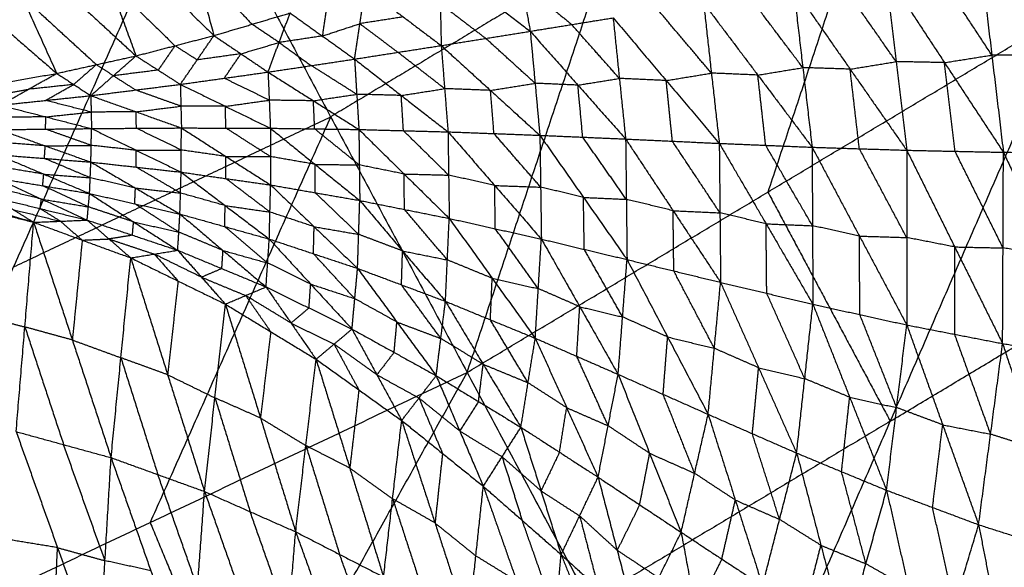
# Model space of a CAD drawing. Header units: millimetres. Extents: x -106 to 110, y -96 to 120.
# Tile 500 of 656: x 34.92 to 46.08, y -61.66 to -55.46. Entities that reach past the tile are written whole.
import ezdxf

# ---------------------------------------------------------------- set-up
doc = ezdxf.new("R2010")
doc.units = ezdxf.units.MM
doc.header["$MEASUREMENT"] = 0
doc.layers.add('Default', color=7, linetype='Continuous', true_color=0x000000)

msp = doc.modelspace()

# ---------------------------------------------------------------- linework, layer by layer
at = {"layer": 'Default'}
for points in [[(39.989, -59.455, 5.589), (41.573, -54.684, 5.132), (43.158, -49.912, 4.676)], [(44.981, -52.641, 5.132), (44.189, -55.027, 5.36), (43.397, -57.413, 5.589)], [(30.294, -56.788, 4.676), (33.594, -55.227, 4.676), (36.895, -53.666, 4.676)], [(32.806, -62.853, 5.589), (34.85, -58.26, 5.132), (36.895, -53.666, 4.676)], [(36.895, -53.666, 4.676), (38.442, -56.561, 5.132), (39.989, -59.455, 5.589)], [(36.677, -54.005, -0.151), (36.898, -54.823, 0.719), (37.119, -55.641, 1.588)], [(35.617, -54.176, -0.276), (35.927, -55.023, 0.64), (36.236, -55.871, 1.556)], [(35.617, -54.176, -0.276), (36.368, -54.908, 0.656), (37.119, -55.641, 1.588)], [(34.546, -54.322, -0.392), (34.942, -55.196, 0.564), (35.338, -56.069, 1.52)], [(34.546, -54.322, -0.392), (35.391, -55.096, 0.582), (36.236, -55.871, 1.556)], [(33.462, -54.445, -0.499), (34.4, -55.257, 0.511), (35.338, -56.069, 1.52)], [(40.505, -54.493, 1.693), (40.605, -55.043, 1.356), (40.704, -55.592, 1.018)], [(41.573, -54.684, 5.132), (40.008, -55.622, 5.132), (38.442, -56.561, 5.132)], [(45.803, -54.763, 0.747), (45.935, -55.862, 0.543), (46.066, -56.962, 0.339)], [(45.803, -54.763, 0.747), (46.497, -55.867, 0.525), (47.19, -56.972, 0.303)], [(36.898, -54.823, 0.719), (37.225, -55.168, 1.161), (37.551, -55.513, 1.603)], [(39.675, -54.806, 1.669), (39.685, -55.28, 1.373), (39.695, -55.754, 1.076)], [(39.675, -54.806, 1.669), (40.19, -55.199, 1.344), (40.704, -55.592, 1.018)], [(45.935, -55.862, 0.543), (45.601, -55.355, 0.655), (45.267, -54.848, 0.766)], [(44.731, -54.933, 0.786), (44.85, -55.936, 0.593), (44.97, -56.939, 0.4)], [(44.731, -54.933, 0.786), (45.398, -55.947, 0.562), (46.066, -56.962, 0.339)], [(35.927, -55.023, 0.64), (36.302, -55.39, 1.106), (36.678, -55.756, 1.572)], [(38.713, -55.907, 1.126), (38.773, -55.506, 1.385), (38.834, -55.105, 1.644)], [(38.834, -55.105, 1.644), (39.265, -55.43, 1.36), (39.695, -55.754, 1.076)], [(40.605, -55.043, 1.356), (40.889, -55.279, 1.173), (41.173, -55.516, 0.989)], [(43.688, -55.104, 0.838), (43.793, -56.004, 0.657), (43.898, -56.905, 0.476)], [(43.688, -55.104, 0.838), (44.329, -56.021, 0.619), (44.97, -56.939, 0.4)], [(44.85, -55.936, 0.593), (44.53, -55.477, 0.702), (44.209, -55.018, 0.812)], [(34.942, -55.196, 0.564), (35.365, -55.583, 1.051), (35.787, -55.97, 1.538)], [(43.793, -56.004, 0.657), (43.485, -55.596, 0.762), (43.178, -55.188, 0.867)], [(38.408, -55.245, 1.631), (38.378, -55.446, 1.501), (38.348, -55.646, 1.372)], [(39.685, -55.28, 1.373), (39.943, -55.476, 1.21), (40.2, -55.673, 1.047)], [(42.668, -55.272, 0.897), (42.757, -56.066, 0.729), (42.846, -56.861, 0.561)], [(42.668, -55.272, 0.897), (43.283, -56.088, 0.687), (43.898, -56.905, 0.476)], [(37.119, -55.641, 1.588), (37.551, -55.513, 1.603), (37.983, -55.385, 1.617)], [(37.732, -56.054, 1.17), (37.858, -55.719, 1.393), (37.983, -55.385, 1.617)], [(37.983, -55.385, 1.617), (38.348, -55.646, 1.372), (38.713, -55.907, 1.126)], [(39.265, -55.43, 1.36), (39.019, -55.468, 1.373), (38.773, -55.506, 1.385)], [(39.989, -59.455, 5.589), (43.397, -57.413, 5.589), (46.805, -55.37, 5.589)], [(40.704, -55.592, 1.018), (41.173, -55.516, 0.989), (41.643, -55.44, 0.961)], [(41.643, -55.44, 0.961), (41.714, -56.126, 0.806), (41.785, -56.812, 0.651)], [(41.643, -55.44, 0.961), (42.245, -56.15, 0.761), (42.846, -56.861, 0.561)], [(42.757, -56.066, 0.729), (42.457, -55.711, 0.829), (42.156, -55.356, 0.929)], [(42.764, -64.647, 6.953), (44.784, -60.008, 6.271), (46.805, -55.37, 5.589)], [(37.858, -55.719, 1.393), (37.704, -55.616, 1.498), (37.551, -55.513, 1.603)], [(38.348, -55.646, 1.372), (38.561, -55.576, 1.378), (38.773, -55.506, 1.385)], [(38.773, -55.506, 1.385), (38.989, -55.668, 1.243), (39.204, -55.83, 1.101)], [(41.714, -56.126, 0.806), (41.444, -55.821, 0.898), (41.173, -55.516, 0.989)], [(36.236, -55.871, 1.556), (36.678, -55.756, 1.572), (37.119, -55.641, 1.588)], [(36.739, -56.193, 1.207), (36.929, -55.917, 1.397), (37.119, -55.641, 1.588)], [(37.119, -55.641, 1.588), (37.426, -55.847, 1.379), (37.732, -56.054, 1.17)], [(38.348, -55.646, 1.372), (38.103, -55.683, 1.383), (37.858, -55.719, 1.393)], [(39.695, -55.754, 1.076), (40.2, -55.673, 1.047), (40.704, -55.592, 1.018)], [(40.759, -56.181, 0.876), (40.479, -55.927, 0.962), (40.2, -55.673, 1.047)], [(40.704, -55.592, 1.018), (40.759, -56.181, 0.876), (40.813, -56.77, 0.734)], [(40.704, -55.592, 1.018), (41.244, -56.202, 0.835), (41.785, -56.812, 0.651)], [(36.678, -55.756, 1.572), (36.583, -55.894, 1.477), (36.488, -56.032, 1.381)], [(36.929, -55.917, 1.397), (36.804, -55.836, 1.485), (36.678, -55.756, 1.572)], [(37.426, -55.847, 1.379), (37.642, -55.783, 1.386), (37.858, -55.719, 1.393)], [(37.858, -55.719, 1.393), (38.04, -55.85, 1.271), (38.223, -55.981, 1.148)], [(38.713, -55.907, 1.126), (39.204, -55.83, 1.101), (39.695, -55.754, 1.076)], [(39.695, -55.754, 1.076), (39.734, -56.242, 0.947), (39.772, -56.731, 0.818)], [(39.695, -55.754, 1.076), (40.254, -56.262, 0.905), (40.813, -56.77, 0.734)], [(35.338, -56.069, 1.52), (35.787, -55.97, 1.538), (36.236, -55.871, 1.556)], [(35.724, -56.321, 1.235), (35.98, -56.096, 1.396), (36.236, -55.871, 1.556)], [(36.236, -55.871, 1.556), (36.488, -56.032, 1.381), (36.739, -56.193, 1.207)], [(37.426, -55.847, 1.379), (37.177, -55.882, 1.388), (36.929, -55.917, 1.397)], [(37.236, -56.124, 1.188), (37.331, -55.986, 1.284), (37.426, -55.847, 1.379)], [(39.734, -56.242, 0.947), (39.469, -56.036, 1.024), (39.204, -55.83, 1.101)], [(45.398, -55.947, 0.562), (45.666, -55.905, 0.553), (45.935, -55.862, 0.543)], [(46.497, -55.867, 0.525), (46.216, -55.865, 0.534), (45.935, -55.862, 0.543)], [(35.787, -55.97, 1.538), (35.659, -56.083, 1.458), (35.531, -56.195, 1.378)], [(35.98, -56.096, 1.396), (35.884, -56.033, 1.467), (35.787, -55.97, 1.538)], [(37.732, -56.054, 1.17), (38.223, -55.981, 1.148), (38.713, -55.907, 1.126)], [(38.738, -56.306, 1.01), (38.48, -56.143, 1.079), (38.223, -55.981, 1.148)], [(38.713, -55.907, 1.126), (38.738, -56.306, 1.01), (38.762, -56.704, 0.893)], [(38.713, -55.907, 1.126), (39.242, -56.319, 0.972), (39.772, -56.731, 0.818)], [(43.283, -56.088, 0.687), (43.538, -56.046, 0.672), (43.793, -56.004, 0.657)], [(44.329, -56.021, 0.619), (44.061, -56.013, 0.638), (43.793, -56.004, 0.657)], [(44.329, -56.021, 0.619), (44.589, -55.979, 0.606), (44.85, -55.936, 0.593)], [(45.398, -55.947, 0.562), (45.124, -55.942, 0.578), (44.85, -55.936, 0.593)], [(45.518, -56.951, 0.37), (45.458, -56.449, 0.466), (45.398, -55.947, 0.562)], [(34.012, -56.304, 1.464), (34.675, -56.187, 1.492), (35.338, -56.069, 1.52)], [(34.698, -56.429, 1.256), (35.018, -56.249, 1.388), (35.338, -56.069, 1.52)], [(35.338, -56.069, 1.52), (35.531, -56.195, 1.378), (35.724, -56.321, 1.235)], [(36.488, -56.032, 1.381), (36.234, -56.064, 1.388), (35.98, -56.096, 1.396)], [(35.98, -56.096, 1.396), (36.106, -56.176, 1.308), (36.232, -56.257, 1.221)], [(36.739, -56.193, 1.207), (37.236, -56.124, 1.188), (37.732, -56.054, 1.17)], [(37.746, -56.372, 1.066), (37.491, -56.248, 1.127), (37.236, -56.124, 1.188)], [(37.732, -56.054, 1.17), (37.746, -56.372, 1.066), (37.759, -56.69, 0.962)], [(37.732, -56.054, 1.17), (38.247, -56.379, 1.031), (38.762, -56.704, 0.893)], [(42.245, -56.15, 0.761), (42.501, -56.108, 0.745), (42.757, -56.066, 0.729)], [(43.283, -56.088, 0.687), (43.02, -56.077, 0.708), (42.757, -56.066, 0.729)], [(43.372, -56.883, 0.519), (43.328, -56.486, 0.603), (43.283, -56.088, 0.687)], [(44.434, -56.922, 0.438), (44.381, -56.472, 0.528), (44.329, -56.021, 0.619)], [(35.531, -56.195, 1.378), (35.275, -56.222, 1.383), (35.018, -56.249, 1.388)], [(35.211, -56.375, 1.246), (35.371, -56.285, 1.312), (35.531, -56.195, 1.378)], [(35.724, -56.321, 1.235), (36.232, -56.257, 1.221), (36.739, -56.193, 1.207)], [(36.739, -56.193, 1.207), (36.745, -56.44, 1.116), (36.751, -56.687, 1.025)], [(36.739, -56.193, 1.207), (37.249, -56.442, 1.084), (37.759, -56.69, 0.962)], [(40.254, -56.262, 0.905), (40.507, -56.221, 0.89), (40.759, -56.181, 0.876)], [(41.244, -56.202, 0.835), (41.002, -56.192, 0.855), (40.759, -56.181, 0.876)], [(41.244, -56.202, 0.835), (41.479, -56.164, 0.82), (41.714, -56.126, 0.806)], [(41.299, -56.791, 0.693), (41.272, -56.497, 0.764), (41.244, -56.202, 0.835)], [(42.245, -56.15, 0.761), (41.979, -56.138, 0.783), (41.714, -56.126, 0.806)], [(42.315, -56.837, 0.606), (42.28, -56.494, 0.684), (42.245, -56.15, 0.761)], [(34.355, -56.366, 1.36), (34.687, -56.308, 1.374), (35.018, -56.249, 1.388)], [(34.698, -56.429, 1.256), (35.211, -56.375, 1.246), (35.724, -56.321, 1.235)], [(35.724, -56.321, 1.235), (35.728, -56.507, 1.157), (35.732, -56.694, 1.08)], [(35.724, -56.321, 1.235), (36.237, -56.504, 1.13), (36.751, -56.687, 1.025)], [(36.745, -56.44, 1.116), (36.488, -56.349, 1.168), (36.232, -56.257, 1.221)], [(38.247, -56.379, 1.031), (38.492, -56.342, 1.02), (38.738, -56.306, 1.01)], [(39.242, -56.319, 0.972), (38.99, -56.312, 0.991), (38.738, -56.306, 1.01)], [(39.242, -56.319, 0.972), (39.488, -56.281, 0.959), (39.734, -56.242, 0.947)], [(39.267, -56.718, 0.855), (39.255, -56.518, 0.914), (39.242, -56.319, 0.972)], [(40.254, -56.262, 0.905), (39.994, -56.252, 0.926), (39.734, -56.242, 0.947)], [(40.293, -56.75, 0.776), (40.274, -56.506, 0.84), (40.254, -56.262, 0.905)], [(34.698, -56.429, 1.256), (35.215, -56.561, 1.168), (35.732, -56.694, 1.08)], [(35.728, -56.507, 1.157), (35.469, -56.441, 1.202), (35.211, -56.375, 1.246)], [(36.237, -56.504, 1.13), (36.491, -56.472, 1.123), (36.745, -56.44, 1.116)], [(37.249, -56.442, 1.084), (36.997, -56.441, 1.1), (36.745, -56.44, 1.116)], [(37.249, -56.442, 1.084), (37.497, -56.407, 1.075), (37.746, -56.372, 1.066)], [(37.255, -56.688, 0.993), (37.252, -56.565, 1.039), (37.249, -56.442, 1.084)], [(38.247, -56.379, 1.031), (37.996, -56.376, 1.049), (37.746, -56.372, 1.066)], [(38.261, -56.697, 0.927), (38.254, -56.538, 0.979), (38.247, -56.379, 1.031)], [(35.215, -56.561, 1.168), (34.954, -56.564, 1.18), (34.694, -56.567, 1.192)], [(34.85, -58.26, 5.132), (36.646, -57.41, 5.132), (38.442, -56.561, 5.132)], [(35.211, -56.7, 1.104), (35.213, -56.631, 1.136), (35.215, -56.561, 1.168)], [(35.215, -56.561, 1.168), (35.471, -56.534, 1.163), (35.728, -56.507, 1.157)], [(36.237, -56.504, 1.13), (35.983, -56.506, 1.144), (35.728, -56.507, 1.157)], [(36.241, -56.69, 1.052), (36.239, -56.597, 1.091), (36.237, -56.504, 1.13)], [(38.442, -56.561, 5.132), (37.42, -58.857, 5.36), (36.397, -61.154, 5.589)], [(34.69, -56.706, 1.128), (35.211, -56.7, 1.104), (35.732, -56.694, 1.08)], [(34.69, -56.706, 1.128), (35.208, -56.89, 1.106), (35.725, -57.073, 1.084)], [(35.729, -56.884, 1.082), (35.47, -56.792, 1.093), (35.211, -56.7, 1.104)], [(35.725, -57.073, 1.084), (35.729, -56.884, 1.082), (35.732, -56.694, 1.08)], [(35.732, -56.694, 1.08), (36.241, -56.69, 1.052), (36.751, -56.687, 1.025)], [(35.732, -56.694, 1.08), (36.24, -56.94, 1.059), (36.748, -57.187, 1.038)], [(36.749, -56.937, 1.031), (36.495, -56.814, 1.042), (36.241, -56.69, 1.052)], [(36.748, -57.187, 1.038), (36.749, -56.937, 1.031), (36.751, -56.687, 1.025)], [(36.751, -56.687, 1.025), (37.255, -56.688, 0.993), (37.759, -56.69, 0.962)], [(36.751, -56.687, 1.025), (37.256, -57.01, 1.006), (37.762, -57.332, 0.988)], [(37.761, -57.011, 0.975), (37.508, -56.85, 0.984), (37.255, -56.688, 0.993)], [(37.759, -56.69, 0.962), (37.761, -57.011, 0.975), (37.762, -57.332, 0.988)], [(37.759, -56.69, 0.962), (38.261, -56.697, 0.927), (38.762, -56.704, 0.893)], [(37.759, -56.69, 0.962), (38.265, -57.099, 0.949), (38.772, -57.508, 0.936)], [(38.767, -57.106, 0.914), (38.514, -56.902, 0.921), (38.261, -56.697, 0.927)], [(38.762, -56.704, 0.893), (38.767, -57.106, 0.914), (38.772, -57.508, 0.936)], [(38.762, -56.704, 0.893), (39.267, -56.718, 0.855), (39.772, -56.731, 0.818)], [(38.762, -56.704, 0.893), (39.274, -57.208, 0.887), (39.786, -57.711, 0.88)], [(39.779, -57.221, 0.849), (39.523, -56.969, 0.852), (39.267, -56.718, 0.855)], [(39.772, -56.731, 0.818), (39.779, -57.221, 0.849), (39.786, -57.711, 0.88)], [(39.772, -56.731, 0.818), (40.293, -56.75, 0.776), (40.813, -56.77, 0.734)], [(39.772, -56.731, 0.818), (40.301, -57.338, 0.818), (40.83, -57.945, 0.819)], [(40.822, -57.357, 0.776), (40.557, -57.054, 0.776), (40.293, -56.75, 0.776)], [(40.813, -56.77, 0.734), (40.822, -57.357, 0.776), (40.83, -57.945, 0.819)], [(40.813, -56.77, 0.734), (41.299, -56.791, 0.693), (41.785, -56.812, 0.651)], [(40.813, -56.77, 0.734), (41.307, -57.473, 0.747), (41.801, -58.177, 0.761)], [(41.793, -57.495, 0.706), (41.546, -57.143, 0.699), (41.299, -56.791, 0.693)], [(35.208, -56.89, 1.106), (34.945, -56.869, 1.117), (34.681, -56.848, 1.127)], [(35.199, -57.032, 1.106), (35.203, -56.961, 1.106), (35.208, -56.89, 1.106)], [(35.208, -56.89, 1.106), (35.468, -56.887, 1.094), (35.729, -56.884, 1.082)], [(36.24, -56.94, 1.059), (35.984, -56.912, 1.07), (35.729, -56.884, 1.082)], [(41.785, -56.812, 0.651), (41.793, -57.495, 0.706), (41.801, -58.177, 0.761)], [(41.785, -56.812, 0.651), (42.315, -56.837, 0.606), (42.846, -56.861, 0.561)], [(41.785, -56.812, 0.651), (42.323, -57.624, 0.675), (42.861, -58.435, 0.698)], [(42.854, -57.648, 0.63), (42.585, -57.242, 0.618), (42.315, -56.837, 0.606)], [(42.846, -56.861, 0.561), (42.854, -57.648, 0.63), (42.861, -58.435, 0.698)], [(42.846, -56.861, 0.561), (43.372, -56.883, 0.519), (43.898, -56.905, 0.476)], [(42.846, -56.861, 0.561), (43.377, -57.772, 0.602), (43.907, -58.683, 0.643)], [(43.903, -57.794, 0.56), (43.637, -57.338, 0.539), (43.372, -56.883, 0.519)], [(43.898, -56.905, 0.476), (43.903, -57.794, 0.56), (43.907, -58.683, 0.643)], [(43.898, -56.905, 0.476), (44.434, -56.922, 0.438), (44.97, -56.939, 0.4)], [(43.898, -56.905, 0.476), (44.434, -57.911, 0.537), (44.971, -58.917, 0.597)], [(34.672, -56.99, 1.127), (35.191, -57.21, 1.166), (35.71, -57.429, 1.204)], [(34.672, -56.99, 1.127), (35.199, -57.032, 1.106), (35.725, -57.073, 1.084)], [(36.237, -57.13, 1.061), (36.238, -57.035, 1.06), (36.24, -56.94, 1.059)], [(36.24, -56.94, 1.059), (36.494, -56.939, 1.045), (36.749, -56.937, 1.031)], [(37.256, -57.01, 1.006), (37.003, -56.973, 1.019), (36.749, -56.937, 1.031)], [(37.255, -57.26, 1.013), (37.256, -57.135, 1.01), (37.256, -57.01, 1.006)], [(37.256, -57.01, 1.006), (37.508, -57.01, 0.991), (37.761, -57.011, 0.975)], [(38.265, -57.099, 0.949), (38.013, -57.055, 0.962), (37.761, -57.011, 0.975)], [(44.97, -57.928, 0.499), (44.702, -57.425, 0.468), (44.434, -56.922, 0.438)], [(44.97, -56.939, 0.4), (44.97, -57.928, 0.499), (44.971, -58.917, 0.597)], [(44.97, -56.939, 0.4), (45.514, -58.034, 0.484), (46.057, -59.128, 0.568)], [(44.97, -56.939, 0.4), (45.518, -56.951, 0.37), (46.066, -56.962, 0.339)], [(46.062, -58.045, 0.454), (45.79, -57.498, 0.412), (45.518, -56.951, 0.37)], [(46.057, -59.128, 0.568), (46.062, -58.045, 0.454), (46.066, -56.962, 0.339)], [(46.066, -56.962, 0.339), (46.617, -58.136, 0.451), (47.168, -59.309, 0.563)], [(46.066, -56.962, 0.339), (46.628, -56.967, 0.321), (47.19, -56.972, 0.303)], [(35.191, -57.21, 1.166), (34.926, -57.166, 1.169), (34.66, -57.122, 1.172)], [(35.718, -57.251, 1.144), (35.458, -57.141, 1.125), (35.199, -57.032, 1.106)], [(35.71, -57.429, 1.204), (35.718, -57.251, 1.144), (35.725, -57.073, 1.084)], [(35.725, -57.073, 1.084), (36.23, -57.367, 1.139), (36.734, -57.661, 1.194)], [(35.725, -57.073, 1.084), (36.237, -57.13, 1.061), (36.748, -57.187, 1.038)], [(38.267, -57.42, 0.962), (38.266, -57.259, 0.955), (38.265, -57.099, 0.949)], [(38.265, -57.099, 0.949), (38.516, -57.102, 0.931), (38.767, -57.106, 0.914)], [(39.274, -57.208, 0.887), (39.02, -57.157, 0.9), (38.767, -57.106, 0.914)], [(35.179, -57.341, 1.211), (35.185, -57.275, 1.188), (35.191, -57.21, 1.166)], [(35.191, -57.21, 1.166), (35.454, -57.23, 1.155), (35.718, -57.251, 1.144)], [(36.741, -57.424, 1.116), (36.489, -57.277, 1.088), (36.237, -57.13, 1.061)], [(36.734, -57.661, 1.194), (36.741, -57.424, 1.116), (36.748, -57.187, 1.038)], [(36.748, -57.187, 1.038), (37.247, -57.566, 1.112), (37.747, -57.945, 1.186)], [(36.748, -57.187, 1.038), (37.255, -57.26, 1.013), (37.762, -57.332, 0.988)], [(39.279, -57.61, 0.908), (39.276, -57.409, 0.897), (39.274, -57.208, 0.887)], [(39.274, -57.208, 0.887), (39.526, -57.214, 0.868), (39.779, -57.221, 0.849)], [(40.301, -57.338, 0.818), (40.04, -57.279, 0.834), (39.779, -57.221, 0.849)], [(33.514, -57.279, 1.375), (34.295, -57.517, 1.565), (35.076, -57.755, 1.755)], [(34.648, -57.253, 1.217), (35.165, -57.492, 1.337), (35.683, -57.73, 1.457)], [(34.648, -57.253, 1.217), (35.179, -57.341, 1.211), (35.71, -57.429, 1.204)], [(35.696, -57.58, 1.331), (35.437, -57.46, 1.271), (35.179, -57.341, 1.211)], [(36.23, -57.367, 1.139), (35.974, -57.309, 1.142), (35.718, -57.251, 1.144)], [(37.754, -57.639, 1.087), (37.505, -57.449, 1.05), (37.255, -57.26, 1.013)], [(37.747, -57.945, 1.186), (37.754, -57.639, 1.087), (37.762, -57.332, 0.988)], [(37.762, -57.332, 0.988), (38.255, -57.805, 1.085), (38.747, -58.277, 1.181)], [(37.762, -57.332, 0.988), (38.267, -57.42, 0.962), (38.772, -57.508, 0.936)], [(40.308, -57.828, 0.849), (40.305, -57.583, 0.834), (40.301, -57.338, 0.818)], [(40.301, -57.338, 0.818), (40.561, -57.348, 0.797), (40.822, -57.357, 0.776)], [(35.165, -57.492, 1.337), (34.898, -57.427, 1.326), (34.632, -57.361, 1.315)], [(35.683, -57.73, 1.457), (35.696, -57.58, 1.331), (35.71, -57.429, 1.204)], [(35.71, -57.429, 1.204), (36.209, -57.751, 1.359), (36.709, -58.072, 1.513)], [(35.71, -57.429, 1.204), (36.222, -57.545, 1.199), (36.734, -57.661, 1.194)], [(36.222, -57.545, 1.199), (36.226, -57.456, 1.169), (36.23, -57.367, 1.139)], [(36.23, -57.367, 1.139), (36.485, -57.395, 1.127), (36.741, -57.424, 1.116)], [(37.247, -57.566, 1.112), (36.994, -57.495, 1.114), (36.741, -57.424, 1.116)], [(38.76, -57.892, 1.059), (38.513, -57.656, 1.01), (38.267, -57.42, 0.962)], [(41.307, -57.473, 0.747), (41.065, -57.415, 0.762), (40.822, -57.357, 0.776)], [(43.397, -57.413, 5.589), (44.091, -58.711, 5.93), (44.784, -60.008, 6.271)], [(33.965, -57.468, 1.629), (34.521, -57.612, 1.692), (35.076, -57.755, 1.755)], [(34.616, -57.469, 1.412), (34.846, -57.612, 1.583), (35.076, -57.755, 1.755)], [(34.616, -57.469, 1.412), (35.149, -57.6, 1.434), (35.683, -57.73, 1.457)], [(35.149, -57.6, 1.434), (35.157, -57.546, 1.386), (35.165, -57.492, 1.337)], [(35.165, -57.492, 1.337), (35.431, -57.536, 1.334), (35.696, -57.58, 1.331)], [(36.722, -57.866, 1.354), (36.472, -57.706, 1.276), (36.222, -57.545, 1.199)], [(37.241, -57.803, 1.19), (37.244, -57.685, 1.151), (37.247, -57.566, 1.112)], [(37.247, -57.566, 1.112), (37.501, -57.602, 1.099), (37.754, -57.639, 1.087)], [(38.747, -58.277, 1.181), (38.76, -57.892, 1.059), (38.772, -57.508, 0.936)], [(38.772, -57.508, 0.936), (39.257, -58.079, 1.058), (39.743, -58.65, 1.18)], [(38.772, -57.508, 0.936), (39.279, -57.61, 0.908), (39.786, -57.711, 0.88)], [(41.316, -58.061, 0.79), (41.312, -57.767, 0.768), (41.307, -57.473, 0.747)], [(41.307, -57.473, 0.747), (41.55, -57.484, 0.727), (41.793, -57.495, 0.706)], [(42.323, -57.624, 0.675), (42.058, -57.559, 0.69), (41.793, -57.495, 0.706)], [(34.846, -57.612, 1.583), (35.112, -57.677, 1.595), (35.379, -57.743, 1.606)], [(35.379, -57.743, 1.606), (35.264, -57.671, 1.52), (35.149, -57.6, 1.434)], [(36.209, -57.751, 1.359), (35.953, -57.665, 1.345), (35.696, -57.58, 1.331)], [(36.709, -58.072, 1.513), (36.722, -57.866, 1.354), (36.734, -57.661, 1.194)], [(36.734, -57.661, 1.194), (37.222, -58.074, 1.388), (37.71, -58.487, 1.582)], [(36.734, -57.661, 1.194), (37.241, -57.803, 1.19), (37.747, -57.945, 1.186)], [(38.255, -57.805, 1.085), (38.005, -57.722, 1.086), (37.754, -57.639, 1.087)], [(39.765, -58.181, 1.03), (39.522, -57.895, 0.969), (39.279, -57.61, 0.908)], [(42.331, -58.306, 0.729), (42.327, -57.965, 0.702), (42.323, -57.624, 0.675)], [(42.323, -57.624, 0.675), (42.588, -57.636, 0.652), (42.854, -57.648, 0.63)], [(43.377, -57.772, 0.602), (43.115, -57.71, 0.616), (42.854, -57.648, 0.63)], [(34.878, -60.125, 0.51), (34.977, -58.94, 1.132), (35.076, -57.755, 1.755)], [(35.076, -57.755, 1.755), (35.379, -57.743, 1.606), (35.683, -57.73, 1.457)], [(35.076, -57.755, 1.755), (35.515, -59.088, 1.248), (35.954, -60.42, 0.742)], [(35.076, -57.755, 1.755), (35.627, -57.957, 1.831), (36.177, -58.158, 1.908)], [(35.379, -57.743, 1.606), (35.503, -57.85, 1.718), (35.627, -57.957, 1.831)], [(35.683, -57.73, 1.457), (35.93, -57.944, 1.682), (36.177, -58.158, 1.908)], [(35.683, -57.73, 1.457), (36.196, -57.901, 1.485), (36.709, -58.072, 1.513)], [(36.196, -57.901, 1.485), (36.202, -57.826, 1.422), (36.209, -57.751, 1.359)], [(36.209, -57.751, 1.359), (36.465, -57.808, 1.356), (36.722, -57.866, 1.354)], [(39.743, -58.65, 1.18), (39.765, -58.181, 1.03), (39.786, -57.711, 0.88)], [(39.786, -57.711, 0.88), (40.273, -58.389, 1.03), (40.761, -59.068, 1.179)], [(39.786, -57.711, 0.88), (40.308, -57.828, 0.849), (40.83, -57.945, 0.819)], [(43.384, -58.559, 0.671), (43.38, -58.165, 0.636), (43.377, -57.772, 0.602)], [(43.377, -57.772, 0.602), (43.64, -57.783, 0.581), (43.903, -57.794, 0.56)], [(44.434, -57.911, 0.537), (44.168, -57.852, 0.548), (43.903, -57.794, 0.56)], [(36.196, -57.901, 1.485), (36.063, -57.923, 1.584), (35.93, -57.944, 1.682)], [(37.222, -58.074, 1.388), (36.972, -57.97, 1.371), (36.722, -57.866, 1.354)], [(37.728, -58.216, 1.384), (37.484, -58.01, 1.287), (37.241, -57.803, 1.19)], [(38.247, -58.111, 1.184), (38.251, -57.958, 1.134), (38.255, -57.805, 1.085)], [(38.255, -57.805, 1.085), (38.507, -57.848, 1.072), (38.76, -57.892, 1.059)], [(39.257, -58.079, 1.058), (39.009, -57.986, 1.058), (38.76, -57.892, 1.059)], [(40.795, -58.506, 0.999), (40.552, -58.167, 0.924), (40.308, -57.828, 0.849)], [(44.784, -60.008, 6.271), (46.612, -58.913, 6.271), (48.44, -57.817, 6.271)], [(35.627, -57.957, 1.831), (35.571, -58.522, 1.54), (35.515, -59.088, 1.248)], [(35.627, -57.957, 1.831), (35.778, -57.95, 1.757), (35.93, -57.944, 1.682)], [(35.93, -57.944, 1.682), (36.187, -58.03, 1.696), (36.443, -58.115, 1.711)], [(37.71, -58.487, 1.582), (37.728, -58.216, 1.384), (37.747, -57.945, 1.186)], [(37.747, -57.945, 1.186), (38.216, -58.455, 1.424), (38.684, -58.964, 1.662)], [(37.747, -57.945, 1.186), (38.247, -58.111, 1.184), (38.747, -58.277, 1.181)], [(40.761, -59.068, 1.179), (40.795, -58.506, 0.999), (40.83, -57.945, 0.819)], [(40.83, -57.945, 0.819), (41.265, -58.711, 1), (41.7, -59.477, 1.181)], [(40.83, -57.945, 0.819), (41.316, -58.061, 0.79), (41.801, -58.177, 0.761)], [(44.439, -58.8, 0.62), (44.437, -58.355, 0.578), (44.434, -57.911, 0.537)], [(44.434, -57.911, 0.537), (44.702, -57.919, 0.518), (44.97, -57.928, 0.499)], [(45.514, -58.034, 0.484), (45.242, -57.981, 0.491), (44.97, -57.928, 0.499)], [(36.177, -58.158, 1.908), (36.443, -58.115, 1.711), (36.709, -58.072, 1.513)], [(36.443, -58.115, 1.711), (36.578, -58.267, 1.855), (36.713, -58.42, 1.999)], [(36.979, -58.377, 1.802), (36.711, -58.246, 1.756), (36.443, -58.115, 1.711)], [(36.709, -58.072, 1.513), (36.979, -58.377, 1.802), (37.249, -58.682, 2.091)], [(36.709, -58.072, 1.513), (37.209, -58.279, 1.548), (37.71, -58.487, 1.582)], [(37.209, -58.279, 1.548), (37.216, -58.177, 1.468), (37.222, -58.074, 1.388)], [(37.222, -58.074, 1.388), (37.475, -58.145, 1.386), (37.728, -58.216, 1.384)], [(38.716, -58.62, 1.422), (38.481, -58.366, 1.303), (38.247, -58.111, 1.184)], [(39.245, -58.463, 1.181), (39.251, -58.271, 1.119), (39.257, -58.079, 1.058)], [(39.257, -58.079, 1.058), (39.511, -58.13, 1.044), (39.765, -58.181, 1.03)], [(41.751, -58.827, 0.971), (41.533, -58.444, 0.88), (41.316, -58.061, 0.79)], [(45.514, -59.023, 0.583), (45.514, -58.528, 0.533), (45.514, -58.034, 0.484)], [(45.514, -58.034, 0.484), (45.788, -58.04, 0.469), (46.062, -58.045, 0.454)], [(46.617, -58.136, 0.451), (46.339, -58.09, 0.452), (46.062, -58.045, 0.454)], [(35.954, -60.42, 0.742), (36.065, -59.289, 1.325), (36.177, -58.158, 1.908)], [(36.177, -58.158, 1.908), (36.595, -59.481, 1.459), (37.013, -60.803, 1.01)], [(36.177, -58.158, 1.908), (36.713, -58.42, 1.999), (37.249, -58.682, 2.091)], [(38.216, -58.455, 1.424), (37.972, -58.335, 1.404), (37.728, -58.216, 1.384)], [(40.273, -58.389, 1.03), (40.019, -58.285, 1.03), (39.765, -58.181, 1.03)], [(41.7, -59.477, 1.181), (41.751, -58.827, 0.971), (41.801, -58.177, 0.761)], [(41.801, -58.177, 0.761), (42.261, -59.053, 0.974), (42.72, -59.929, 1.188)], [(41.801, -58.177, 0.761), (42.331, -58.306, 0.729), (42.861, -58.435, 0.698)], [(37.209, -58.279, 1.548), (37.094, -58.328, 1.675), (36.979, -58.377, 1.802)], [(38.684, -58.964, 1.662), (38.716, -58.62, 1.422), (38.747, -58.277, 1.181)], [(38.747, -58.277, 1.181), (39.193, -58.884, 1.467), (39.638, -59.492, 1.752)], [(38.747, -58.277, 1.181), (39.245, -58.463, 1.181), (39.743, -58.65, 1.18)], [(42.79, -59.182, 0.943), (42.561, -58.744, 0.836), (42.331, -58.306, 0.729)], [(36.713, -58.42, 1.999), (36.654, -58.95, 1.729), (36.595, -59.481, 1.459)], [(36.979, -58.377, 1.802), (37.229, -58.481, 1.819), (37.479, -58.584, 1.836)], [(38.197, -58.725, 1.622), (38.206, -58.59, 1.523), (38.216, -58.455, 1.424)], [(38.216, -58.455, 1.424), (38.466, -58.537, 1.423), (38.716, -58.62, 1.422)], [(39.691, -59.071, 1.466), (39.468, -58.767, 1.323), (39.245, -58.463, 1.181)], [(40.252, -58.859, 1.179), (40.263, -58.624, 1.105), (40.273, -58.389, 1.03)], [(40.273, -58.389, 1.03), (40.534, -58.448, 1.014), (40.795, -58.506, 0.999)], [(42.72, -59.929, 1.188), (42.79, -59.182, 0.943), (42.861, -58.435, 0.698)], [(42.861, -58.435, 0.698), (43.292, -59.402, 0.95), (43.723, -60.368, 1.202)], [(42.861, -58.435, 0.698), (43.384, -58.559, 0.671), (43.907, -58.683, 0.643)], [(37.249, -58.682, 2.091), (37.479, -58.584, 1.836), (37.71, -58.487, 1.582)], [(37.71, -58.487, 1.582), (37.993, -58.896, 1.943), (38.277, -59.306, 2.304)], [(37.71, -58.487, 1.582), (38.197, -58.725, 1.622), (38.684, -58.964, 1.662)], [(41.265, -58.711, 1), (41.03, -58.608, 1), (40.795, -58.506, 0.999)], [(43.815, -59.526, 0.923), (43.599, -59.042, 0.797), (43.384, -58.559, 0.671)], [(37.013, -60.803, 1.01), (37.131, -59.743, 1.55), (37.249, -58.682, 2.091)], [(37.249, -58.682, 2.091), (37.647, -59.971, 1.701), (38.046, -61.26, 1.311)], [(37.249, -58.682, 2.091), (37.763, -58.994, 2.198), (38.277, -59.306, 2.304)], [(37.479, -58.584, 1.836), (37.621, -58.789, 2.017), (37.763, -58.994, 2.198)], [(37.993, -58.896, 1.943), (37.736, -58.74, 1.89), (37.479, -58.584, 1.836)], [(39.193, -58.884, 1.467), (38.954, -58.752, 1.444), (38.716, -58.62, 1.422)], [(39.638, -59.492, 1.752), (39.691, -59.071, 1.466), (39.743, -58.65, 1.18)], [(39.743, -58.65, 1.18), (40.171, -59.363, 1.517), (40.598, -60.076, 1.854)], [(39.743, -58.65, 1.18), (40.252, -58.859, 1.179), (40.761, -59.068, 1.179)], [(43.723, -60.368, 1.202), (43.815, -59.526, 0.923), (43.907, -58.683, 0.643)], [(43.907, -58.683, 0.643), (44.324, -59.736, 0.935), (44.742, -60.789, 1.227)], [(43.907, -58.683, 0.643), (44.439, -58.8, 0.62), (44.971, -58.917, 0.597)], [(34.422, -58.796, 1.07), (34.699, -58.868, 1.101), (34.977, -58.94, 1.132)], [(38.197, -58.725, 1.622), (38.095, -58.811, 1.782), (37.993, -58.896, 1.943)], [(41.231, -59.272, 1.18), (41.248, -58.991, 1.09), (41.265, -58.711, 1)], [(41.265, -58.711, 1), (41.508, -58.769, 0.985), (41.751, -58.827, 0.971)], [(44.856, -59.853, 0.912), (44.648, -59.327, 0.766), (44.439, -58.8, 0.62)], [(37.993, -58.896, 1.943), (38.237, -59.016, 1.963), (38.481, -59.135, 1.983)], [(39.161, -59.228, 1.707), (39.177, -59.056, 1.587), (39.193, -58.884, 1.467)], [(39.193, -58.884, 1.467), (39.442, -58.978, 1.466), (39.691, -59.071, 1.466)], [(40.679, -59.572, 1.517), (40.466, -59.215, 1.348), (40.252, -58.859, 1.179)], [(42.261, -59.053, 0.974), (42.006, -58.94, 0.973), (41.751, -58.827, 0.971)], [(34.977, -58.94, 1.132), (35.196, -59.606, 0.879), (35.416, -60.273, 0.626)], [(35.515, -59.088, 1.248), (35.246, -59.014, 1.19), (34.977, -58.94, 1.132)], [(37.763, -58.994, 2.198), (37.705, -59.482, 1.949), (37.647, -59.971, 1.701)], [(38.277, -59.306, 2.304), (38.481, -59.135, 1.983), (38.684, -58.964, 1.662)], [(38.684, -58.964, 1.662), (38.966, -59.481, 2.101), (39.247, -59.999, 2.54)], [(38.684, -58.964, 1.662), (39.161, -59.228, 1.707), (39.638, -59.492, 1.752)], [(44.742, -60.789, 1.227), (44.856, -59.853, 0.912), (44.971, -58.917, 0.597)], [(44.971, -58.917, 0.597), (45.378, -60.048, 0.932), (45.785, -61.179, 1.267)], [(44.971, -58.917, 0.597), (45.514, -59.023, 0.583), (46.057, -59.128, 0.568)], [(45.921, -60.154, 0.917), (45.718, -59.588, 0.75), (45.514, -59.023, 0.583)], [(35.515, -59.088, 1.248), (35.79, -59.188, 1.287), (36.065, -59.289, 1.325)], [(38.481, -59.135, 1.983), (38.621, -59.394, 2.202), (38.762, -59.652, 2.422)], [(38.966, -59.481, 2.101), (38.723, -59.308, 2.042), (38.481, -59.135, 1.983)], [(40.171, -59.363, 1.517), (39.931, -59.217, 1.491), (39.691, -59.071, 1.466)], [(40.598, -60.076, 1.854), (40.679, -59.572, 1.517), (40.761, -59.068, 1.179)], [(40.761, -59.068, 1.179), (41.117, -59.854, 1.568), (41.473, -60.641, 1.957)], [(40.761, -59.068, 1.179), (41.231, -59.272, 1.18), (41.7, -59.477, 1.181)], [(42.21, -59.703, 1.185), (42.235, -59.378, 1.08), (42.261, -59.053, 0.974)], [(42.261, -59.053, 0.974), (42.526, -59.118, 0.959), (42.79, -59.182, 0.943)], [(45.785, -61.179, 1.267), (45.921, -60.154, 0.917), (46.057, -59.128, 0.568)], [(46.057, -59.128, 0.568), (46.455, -60.324, 0.947), (46.852, -61.52, 1.326)], [(46.057, -59.128, 0.568), (46.613, -59.219, 0.565), (47.168, -59.309, 0.563)], [(39.161, -59.228, 1.707), (39.064, -59.355, 1.904), (38.966, -59.481, 2.101)], [(43.292, -59.402, 0.95), (43.041, -59.292, 0.947), (42.79, -59.182, 0.943)], [(36.065, -59.289, 1.325), (36.275, -59.95, 1.1), (36.484, -60.612, 0.876)], [(36.595, -59.481, 1.459), (36.33, -59.385, 1.392), (36.065, -59.289, 1.325)], [(38.046, -61.26, 1.311), (38.161, -60.283, 1.807), (38.277, -59.306, 2.304)], [(38.277, -59.306, 2.304), (38.659, -60.538, 1.973), (39.042, -61.771, 1.643)], [(38.277, -59.306, 2.304), (38.762, -59.652, 2.422), (39.247, -59.999, 2.54)], [(41.587, -60.059, 1.569), (41.409, -59.665, 1.375), (41.231, -59.272, 1.18)], [(32.806, -62.853, 5.589), (36.397, -61.154, 5.589), (39.989, -59.455, 5.589)], [(35.058, -68.291, 6.953), (37.524, -63.873, 6.271), (39.989, -59.455, 5.589)], [(39.989, -59.455, 5.589), (41.376, -62.051, 6.271), (42.764, -64.647, 6.953)], [(40.118, -59.784, 1.803), (40.144, -59.573, 1.66), (40.171, -59.363, 1.517)], [(40.171, -59.363, 1.517), (40.425, -59.467, 1.517), (40.679, -59.572, 1.517)], [(43.221, -60.149, 1.195), (43.257, -59.775, 1.073), (43.292, -59.402, 0.95)], [(43.292, -59.402, 0.95), (43.553, -59.464, 0.936), (43.815, -59.526, 0.923)], [(36.595, -59.481, 1.459), (36.863, -59.612, 1.505), (37.131, -59.743, 1.55)], [(38.966, -59.481, 2.101), (39.204, -59.613, 2.124), (39.443, -59.745, 2.146)], [(39.247, -59.999, 2.54), (39.443, -59.745, 2.146), (39.638, -59.492, 1.752)], [(39.638, -59.492, 1.752), (39.905, -60.118, 2.276), (40.172, -60.744, 2.8)], [(39.638, -59.492, 1.752), (40.118, -59.784, 1.803), (40.598, -60.076, 1.854)], [(41.117, -59.854, 1.568), (40.898, -59.713, 1.542), (40.679, -59.572, 1.517)], [(41.473, -60.641, 1.957), (41.587, -60.059, 1.569), (41.7, -59.477, 1.181)], [(41.7, -59.477, 1.181), (42.057, -60.371, 1.63), (42.414, -61.265, 2.078)], [(41.7, -59.477, 1.181), (42.21, -59.703, 1.185), (42.72, -59.929, 1.188)], [(44.324, -59.736, 0.935), (44.07, -59.631, 0.929), (43.815, -59.526, 0.923)], [(38.762, -59.652, 2.422), (38.711, -60.095, 2.198), (38.659, -60.538, 1.973)], [(37.131, -59.743, 1.55), (37.33, -60.387, 1.355), (37.53, -61.032, 1.16)], [(37.647, -59.971, 1.701), (37.389, -59.857, 1.626), (37.131, -59.743, 1.55)], [(39.443, -59.745, 2.146), (39.576, -60.059, 2.408), (39.71, -60.372, 2.67)], [(39.905, -60.118, 2.276), (39.674, -59.932, 2.211), (39.443, -59.745, 2.146)], [(40.118, -59.784, 1.803), (40.012, -59.951, 2.039), (39.905, -60.118, 2.276)], [(42.567, -60.597, 1.633), (42.389, -60.15, 1.409), (42.21, -59.703, 1.185)], [(44.232, -60.579, 1.215), (44.278, -60.158, 1.075), (44.324, -59.736, 0.935)], [(44.324, -59.736, 0.935), (44.59, -59.795, 0.923), (44.856, -59.853, 0.912)], [(41.036, -60.358, 1.906), (41.076, -60.106, 1.737), (41.117, -59.854, 1.568)], [(41.117, -59.854, 1.568), (41.352, -59.957, 1.569), (41.587, -60.059, 1.569)], [(45.378, -60.048, 0.932), (45.117, -59.951, 0.922), (44.856, -59.853, 0.912)], [(37.647, -59.971, 1.701), (37.904, -60.127, 1.754), (38.161, -60.283, 1.807)], [(39.042, -61.771, 1.643), (39.144, -60.885, 2.092), (39.247, -59.999, 2.54)], [(39.247, -59.999, 2.54), (39.625, -61.16, 2.272), (40.003, -62.321, 2.004)], [(39.247, -59.999, 2.54), (39.71, -60.372, 2.67), (40.172, -60.744, 2.8)], [(44.784, -60.008, 6.271), (43.08, -61.03, 6.271), (41.376, -62.051, 6.271)], [(42.414, -61.265, 2.078), (42.567, -60.597, 1.633), (42.72, -59.929, 1.188)], [(42.72, -59.929, 1.188), (43.028, -60.9, 1.697), (43.336, -61.87, 2.207)], [(42.72, -59.929, 1.188), (43.221, -60.149, 1.195), (43.723, -60.368, 1.202)], [(34.878, -60.125, 0.51), (35.347, -61.439, 0.425), (35.815, -62.753, 0.339)], [(34.878, -60.125, 0.51), (35.416, -60.273, 0.626), (35.954, -60.42, 0.742)], [(39.905, -60.118, 2.276), (40.145, -60.264, 2.301), (40.385, -60.41, 2.327)], [(40.172, -60.744, 2.8), (40.385, -60.41, 2.327), (40.598, -60.076, 1.854)], [(40.598, -60.076, 1.854), (40.826, -60.796, 2.466), (41.054, -61.517, 3.078)], [(40.598, -60.076, 1.854), (41.036, -60.358, 1.906), (41.473, -60.641, 1.957)], [(42.057, -60.371, 1.63), (41.822, -60.215, 1.6), (41.587, -60.059, 1.569)], [(45.263, -60.984, 1.247), (45.321, -60.516, 1.089), (45.378, -60.048, 0.932)], [(45.378, -60.048, 0.932), (45.649, -60.101, 0.925), (45.921, -60.154, 0.917)], [(43.529, -61.119, 1.705), (43.375, -60.634, 1.45), (43.221, -60.149, 1.195)], [(46.455, -60.324, 0.947), (46.188, -60.239, 0.932), (45.921, -60.154, 0.917)], [(35.885, -61.587, 0.54), (35.65, -60.93, 0.583), (35.416, -60.273, 0.626)], [(38.161, -60.283, 1.807), (38.353, -60.899, 1.642), (38.544, -61.516, 1.477)], [(38.659, -60.538, 1.973), (38.41, -60.411, 1.89), (38.161, -60.283, 1.807)], [(41.036, -60.358, 1.906), (40.931, -60.577, 2.186), (40.826, -60.796, 2.466)], [(42.764, -64.647, 6.953), (46.419, -62.456, 6.953), (50.075, -60.265, 6.953)], [(44.275, -67.474, 7.944), (47.175, -63.869, 7.449), (50.075, -60.265, 6.953)], [(35.815, -62.753, 0.339), (35.885, -61.587, 0.54), (35.954, -60.42, 0.742)], [(35.954, -60.42, 0.742), (36.404, -61.7, 0.689), (36.855, -62.981, 0.637)], [(35.954, -60.42, 0.742), (36.484, -60.612, 0.876), (37.013, -60.803, 1.01)], [(39.71, -60.372, 2.67), (39.667, -60.766, 2.471), (39.625, -61.16, 2.272)], [(40.385, -60.41, 2.327), (40.499, -60.77, 2.633), (40.613, -61.131, 2.939)], [(40.826, -60.796, 2.466), (40.605, -60.603, 2.396), (40.385, -60.41, 2.327)], [(41.944, -60.953, 2.018), (42.001, -60.662, 1.824), (42.057, -60.371, 1.63)], [(42.057, -60.371, 1.63), (42.312, -60.484, 1.632), (42.567, -60.597, 1.633)], [(43.336, -61.87, 2.207), (43.529, -61.119, 1.705), (43.723, -60.368, 1.202)], [(43.723, -60.368, 1.202), (43.998, -61.412, 1.774), (44.274, -62.455, 2.346)], [(43.723, -60.368, 1.202), (44.232, -60.579, 1.215), (44.742, -60.789, 1.227)], [(38.659, -60.538, 1.973), (38.902, -60.712, 2.032), (39.144, -60.885, 2.092)], [(44.508, -61.622, 1.786), (44.37, -61.101, 1.501), (44.232, -60.579, 1.215)], [(36.934, -61.892, 0.823), (36.709, -61.252, 0.85), (36.484, -60.612, 0.876)], [(41.054, -61.517, 3.078), (41.264, -61.079, 2.518), (41.473, -60.641, 1.957)], [(41.473, -60.641, 1.957), (41.689, -61.468, 2.664), (41.905, -62.295, 3.37)], [(41.473, -60.641, 1.957), (41.944, -60.953, 2.018), (42.414, -61.265, 2.078)], [(43.028, -60.9, 1.697), (42.797, -60.749, 1.665), (42.567, -60.597, 1.633)], [(36.855, -62.981, 0.637), (36.934, -61.892, 0.823), (37.013, -60.803, 1.01)], [(37.013, -60.803, 1.01), (37.446, -62.031, 0.989), (37.878, -63.258, 0.969)], [(37.013, -60.803, 1.01), (37.53, -61.032, 1.16), (38.046, -61.26, 1.311)], [(40.003, -62.321, 2.004), (40.088, -61.533, 2.402), (40.172, -60.744, 2.8)], [(40.172, -60.744, 2.8), (40.55, -61.817, 2.593), (40.928, -62.889, 2.387)], [(40.172, -60.744, 2.8), (40.613, -61.131, 2.939), (41.054, -61.517, 3.078)], [(40.826, -60.796, 2.466), (41.045, -60.938, 2.492), (41.264, -61.079, 2.518)], [(44.274, -62.455, 2.346), (44.508, -61.622, 1.786), (44.742, -60.789, 1.227)], [(44.742, -60.789, 1.227), (44.991, -61.895, 1.862), (45.24, -63, 2.497)], [(44.742, -60.789, 1.227), (45.263, -60.984, 1.247), (45.785, -61.179, 1.267)], [(39.144, -60.885, 2.092), (39.334, -61.465, 1.957), (39.523, -62.046, 1.823)], [(39.625, -61.16, 2.272), (39.385, -61.022, 2.182), (39.144, -60.885, 2.092)], [(42.875, -61.568, 2.143), (42.952, -61.234, 1.92), (43.028, -60.9, 1.697)], [(43.028, -60.9, 1.697), (43.279, -61.01, 1.701), (43.529, -61.119, 1.705)], [(37.962, -62.259, 1.14), (37.746, -61.646, 1.15), (37.53, -61.032, 1.16)], [(41.944, -60.953, 2.018), (41.817, -61.211, 2.341), (41.689, -61.468, 2.664)], [(45.512, -62.09, 1.882), (45.388, -61.537, 1.564), (45.263, -60.984, 1.247)], [(40.991, -62.203, 2.732), (40.802, -61.667, 2.836), (40.613, -61.131, 2.939)], [(41.264, -61.079, 2.518), (41.371, -61.493, 2.871), (41.479, -61.906, 3.224)], [(41.689, -61.468, 2.664), (41.476, -61.274, 2.591), (41.264, -61.079, 2.518)], [(43.998, -61.412, 1.774), (43.764, -61.266, 1.739), (43.529, -61.119, 1.705)], [(36.397, -61.154, 5.589), (36.96, -62.514, 5.93), (37.524, -63.873, 6.271)], [(39.625, -61.16, 2.272), (39.857, -61.346, 2.337), (40.088, -61.533, 2.402)], [(45.24, -63, 2.497), (45.512, -62.09, 1.882), (45.785, -61.179, 1.267)], [(45.785, -61.179, 1.267), (46.009, -62.33, 1.962), (46.234, -63.481, 2.657)], [(45.785, -61.179, 1.267), (46.319, -61.35, 1.296), (46.852, -61.52, 1.326)], [(35.347, -61.439, 0.425), (35.085, -61.396, 0.359), (34.823, -61.353, 0.293)], [(37.878, -63.258, 0.969), (37.962, -62.259, 1.14), (38.046, -61.26, 1.311)], [(38.046, -61.26, 1.311), (38.463, -62.417, 1.322), (38.88, -63.574, 1.334)], [(38.046, -61.26, 1.311), (38.544, -61.516, 1.477), (39.042, -61.771, 1.643)], [(41.905, -62.295, 3.37), (42.16, -61.78, 2.724), (42.414, -61.265, 2.078)], [(42.414, -61.265, 2.078), (42.58, -62.162, 2.876), (42.745, -63.059, 3.673)], [(42.414, -61.265, 2.078), (42.875, -61.568, 2.143), (43.336, -61.87, 2.207)], [(35.292, -62.667, 0.208), (35.319, -62.053, 0.316), (35.347, -61.439, 0.425)], [(35.347, -61.439, 0.425), (35.616, -61.513, 0.482), (35.885, -61.587, 0.54)], [(41.689, -61.468, 2.664), (41.925, -61.624, 2.694), (42.16, -61.78, 2.724)], [(43.805, -62.163, 2.276), (43.902, -61.787, 2.025), (43.998, -61.412, 1.774)], [(43.998, -61.412, 1.774), (44.253, -61.517, 1.78), (44.508, -61.622, 1.786)], [(36.404, -61.7, 0.689), (36.144, -61.643, 0.615), (35.885, -61.587, 0.54)], [(38.961, -62.672, 1.488), (38.752, -62.094, 1.482), (38.544, -61.516, 1.477)], [(40.55, -61.817, 2.593), (40.319, -61.675, 2.498), (40.088, -61.533, 2.402)], [(40.928, -62.889, 2.387), (40.991, -62.203, 2.732), (41.054, -61.517, 3.078)], [(41.054, -61.517, 3.078), (41.439, -62.488, 2.933), (41.824, -63.458, 2.788)], [(41.054, -61.517, 3.078), (41.479, -61.906, 3.224), (41.905, -62.295, 3.37)], [(42.875, -61.568, 2.143), (42.727, -61.865, 2.509), (42.58, -62.162, 2.876)], [(44.991, -61.895, 1.862), (44.749, -61.759, 1.824), (44.508, -61.622, 1.786)]]:
    msp.add_open_spline(points, degree=2, dxfattribs=at)

doc.saveas('drawing.dxf')
